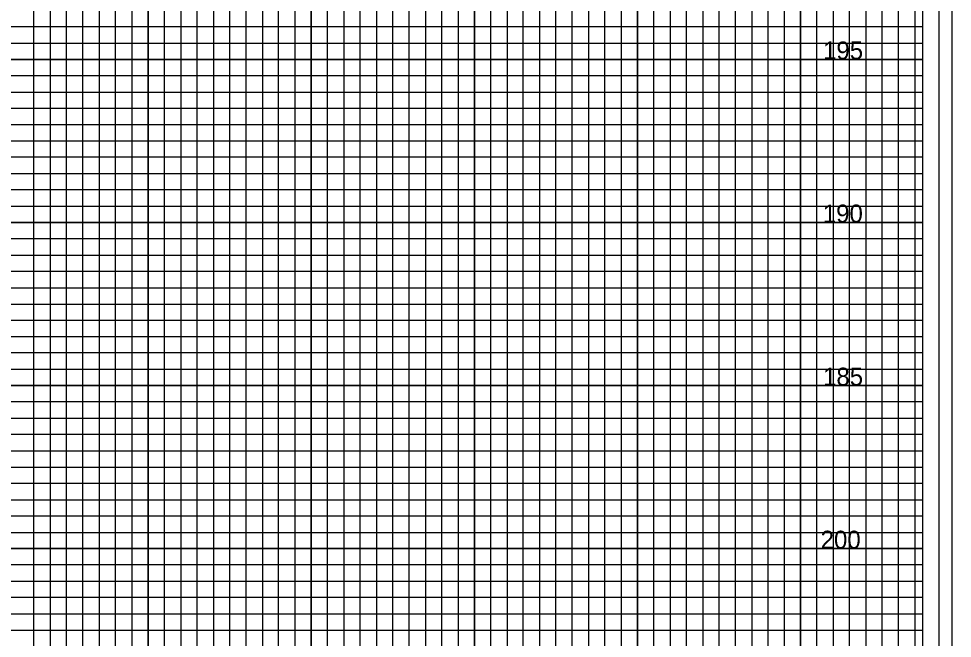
# Model space of a CAD drawing. Extents: x -4 to 103, y -2 to 6583.
# Drawn here: x 74.78 to 103.4, y 1448.75 to 1467.75 of the extents above; entities that cross this region are included whole.
import ezdxf

# ---------------------------------------------------------------- set-up
doc = ezdxf.new("R2010")
doc.units = 0
for name, color, linetype in [('Prop XS Elevation Labels', 7, 'Continuous'), ('Sheet Cross Section CELL', 7, 'Continuous'), ('Sheet Cross Section Grid Major CELL', 7, 'Continuous'), ('Sheet Cross Section Grid Middle CELL', 7, 'Continuous'), ('Sheet DOT Grid CELL', 7, 'Continuous'), ('Sheet Plot Border Inside CELL', 7, 'Continuous'), ('Sheet Plot Border Outside CELL', 7, 'Continuous')]:
    doc.layers.add(name, color=color, linetype=linetype)

msp = doc.modelspace()

# ---------------------------------------------------------------- linework, layer by layer
at = {"layer": 'Sheet Cross Section CELL'}
msp.add_lwpolyline([(102.5, 1481.5), (0, 1481.5), (0, 1416.5), (102.5, 1416.5)], close=True, dxfattribs=at)
at = {"layer": 'Sheet Cross Section Grid Major CELL'}
for points in [[(91.25, 1416.5), (91.25, 1479.925), (93.75, 1479.925), (93.75, 1416.5)], [(96.25, 1416.5), (96.25, 1479.925), (98.75, 1479.925), (98.75, 1416.5)], [(101.25, 1416.5), (101.25, 1479.925)], [(76.25, 1416.5), (76.25, 1478.5), (78.75, 1478.5), (78.75, 1416.5)], [(81.25, 1416.5), (81.25, 1478.5), (83.75, 1478.5), (83.75, 1416.5)], [(86.25, 1416.5), (86.25, 1478.5), (88.75, 1478.5), (88.75, 1416.5)], [(0, 1464), (102.5, 1464), (102.5, 1466.5), (0, 1466.5)], [(0, 1459), (102.5, 1459), (102.5, 1461.5), (0, 1461.5)], [(0, 1454), (102.5, 1454), (102.5, 1456.5), (0, 1456.5)], [(0, 1449), (102.5, 1449), (102.5, 1451.5), (0, 1451.5)]]:
    msp.add_lwpolyline(points, dxfattribs=at)
at = {"layer": 'Sheet Cross Section Grid Middle CELL'}
for points in [[(90.25, 1416.5), (90.25, 1479.925), (90.75, 1479.925), (90.75, 1416.5)], [(91.75, 1416.5), (91.75, 1479.925), (92.25, 1479.925), (92.25, 1416.5)], [(92.75, 1416.5), (92.75, 1479.925), (93.25, 1479.925), (93.25, 1416.5)], [(94.25, 1416.5), (94.25, 1479.925), (94.75, 1479.925), (94.75, 1416.5)], [(95.25, 1416.5), (95.25, 1479.925), (95.75, 1479.925), (95.75, 1416.5)], [(96.75, 1416.5), (96.75, 1479.925), (97.25, 1479.925), (97.25, 1416.5)], [(97.75, 1416.5), (97.75, 1479.925), (98.25, 1479.925), (98.25, 1416.5)], [(99.25, 1416.5), (99.25, 1479.925), (99.75, 1479.925), (99.75, 1416.5)], [(100.25, 1416.5), (100.25, 1479.925)], [(100.25, 1479.925), (100.75, 1479.925), (100.75, 1416.5), (101.75, 1416.5), (101.75, 1479.925), (102.25, 1479.925), (102.25, 1416.5)], [(75.25, 1416.5), (75.25, 1478.5), (75.75, 1478.5), (75.75, 1416.5)], [(76.75, 1416.5), (76.75, 1478.5), (77.25, 1478.5), (77.25, 1416.5)], [(77.75, 1416.5), (77.75, 1478.5), (78.25, 1478.5), (78.25, 1416.5)], [(79.25, 1416.5), (79.25, 1478.5), (79.75, 1478.5), (79.75, 1416.5)], [(80.25, 1416.5), (80.25, 1478.5), (80.75, 1478.5), (80.75, 1416.5)], [(81.75, 1416.5), (81.75, 1478.5), (82.25, 1478.5), (82.25, 1416.5)], [(82.75, 1416.5), (82.75, 1478.5), (83.25, 1478.5), (83.25, 1416.5)], [(84.25, 1416.5), (84.25, 1478.5), (84.75, 1478.5), (84.75, 1416.5)], [(85.25, 1416.5), (85.25, 1478.5), (85.75, 1478.5), (85.75, 1416.5)], [(86.75, 1416.5), (86.75, 1478.5), (87.25, 1478.5), (87.25, 1416.5)], [(87.75, 1416.5), (87.75, 1478.5), (88.25, 1478.5), (88.25, 1416.5)], [(89.25, 1416.5), (89.25, 1478.5), (89.75, 1478.5), (89.75, 1416.5)], [(0, 1467), (102.5, 1467), (102.5, 1467.5), (0, 1467.5)], [(0, 1465.5), (102.5, 1465.5), (102.5, 1466), (0, 1466)], [(0, 1464.5), (102.5, 1464.5), (102.5, 1465), (0, 1465)], [(0, 1463), (102.5, 1463), (102.5, 1463.5), (0, 1463.5)], [(0, 1462), (102.5, 1462), (102.5, 1462.5), (0, 1462.5)], [(0, 1460.5), (102.5, 1460.5), (102.5, 1461), (0, 1461)], [(0, 1459.5), (102.5, 1459.5), (102.5, 1460), (0, 1460)], [(0, 1458), (102.5, 1458), (102.5, 1458.5), (0, 1458.5)], [(0, 1457), (102.5, 1457), (102.5, 1457.5), (0, 1457.5)], [(0, 1455.5), (102.5, 1455.5), (102.5, 1456), (0, 1456)], [(0, 1454.5), (102.5, 1454.5), (102.5, 1455), (0, 1455)], [(0, 1453), (102.5, 1453), (102.5, 1453.5), (0, 1453.5)], [(0, 1452), (102.5, 1452), (102.5, 1452.5), (0, 1452.5)], [(0, 1450.5), (102.5, 1450.5), (102.5, 1451), (0, 1451)], [(0, 1449.5), (102.5, 1449.5), (102.5, 1450), (0, 1450)]]:
    msp.add_lwpolyline(points, dxfattribs=at)
at = {"layer": 'Sheet DOT Grid CELL'}
for p, q in [((91.25, 1416.5), (91.25, 1479.925)), ((93.75, 1416.5), (93.75, 1479.925)), ((96.25, 1416.5), (96.25, 1479.925)), ((98.75, 1416.5), (98.75, 1479.925)), ((101.25, 1416.5), (101.25, 1479.925)), ((76.25, 1416.5), (76.25, 1478.5)), ((78.75, 1416.5), (78.75, 1478.5)), ((81.25, 1416.5), (81.25, 1478.5)), ((83.75, 1416.5), (83.75, 1478.5)), ((86.25, 1416.5), (86.25, 1478.5)), ((88.75, 1416.5), (88.75, 1478.5)), ((0, 1466.5), (102.5, 1466.5)), ((0, 1464), (102.5, 1464)), ((0, 1461.5), (102.5, 1461.5)), ((0, 1459), (102.5, 1459)), ((0, 1456.5), (102.5, 1456.5)), ((0, 1454), (102.5, 1454)), ((0, 1451.5), (102.5, 1451.5)), ((0, 1449), (102.5, 1449))]:
    msp.add_line(p, q, dxfattribs=at)
at = {"layer": 'Sheet Plot Border Inside CELL'}
msp.add_lwpolyline([(103, 1482.5), (-2.8, 1482.5), (-2.8, 1415.5), (103, 1415.5)], close=True, dxfattribs=at)
at = {"layer": 'Sheet Plot Border Outside CELL'}
msp.add_lwpolyline([(103.4, 1483.9), (-3.5, 1483.9), (-3.5, 1414.075), (103.4, 1414.075)], close=True, dxfattribs=at)

# ---------------------------------------------------------------- texts
at = {"layer": 'Prop XS Elevation Labels'}
for s, p in [('195', (99.438, 1466.5)), ('190', (99.43, 1461.5)), ('185', (99.438, 1456.5)), ('200', (99.364, 1451.5))]:
    msp.add_text(s, height=0.55, dxfattribs=at).set_placement(p)

doc.saveas('drawing.dxf')
